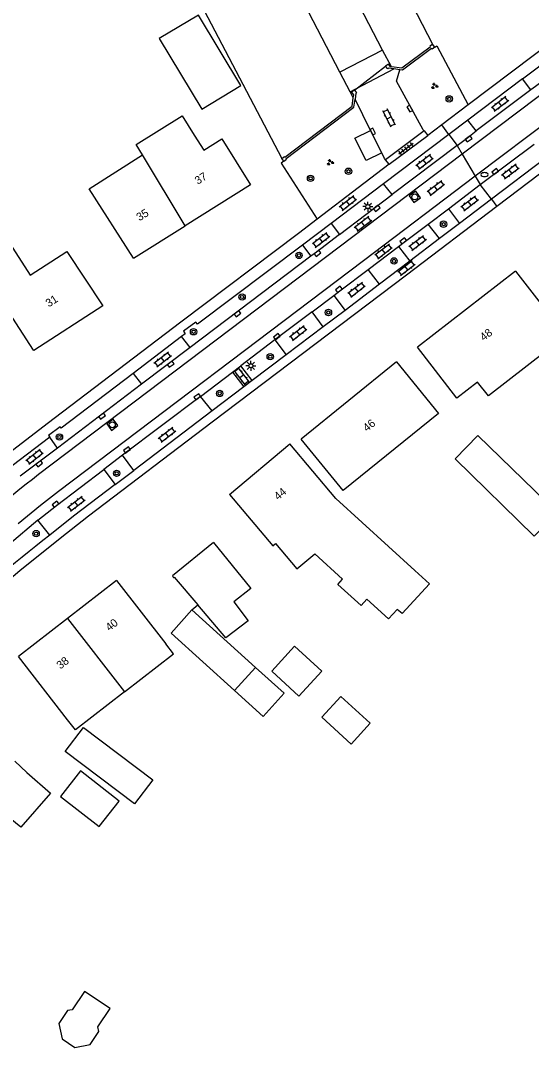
# Model space of a CAD drawing. Extents: x 136000 to 141014, y 402000 to 403500.
# Drawn here: x 138114.2 to 138178, y 402760.3 to 402888.6 of the extents above; entities that cross this region are included whole.
import ezdxf

# ---------------------------------------------------------------- set-up
doc = ezdxf.new("R2010")
doc.units = 0
for name, color, linetype in [('gg-afsc-hekwerk', 7, 'Continuous'), ('gg-afsc-muur', 7, 'Continuous'), ('gg-anno-huisnummerreeks BGT', 7, 'Continuous'), ('gg-bbg-bijgebouw', 7, 'Continuous'), ('gg-bbg-gedigitaliseerde bebouwing', 7, 'Continuous'), ('gg-bbg-gedigitaliseerde bijgebouw', 7, 'Continuous'), ('gg-bbg-hoofdgebouw', 7, 'Continuous'), ('gg-bbg-luifel en loopbrug', 7, 'Continuous'), ('gg-bbg-tussenscheiding', 7, 'Continuous'), ('gg-knt-verharding', 7, 'Continuous'), ('gg-knt-verharding nz', 7, 'Continuous'), ('gt-grn-groengrens', 7, 'Continuous'), ('gt-grn-weggrens', 7, 'Continuous'), ('gt-symb-boom', 7, 'Continuous'), ('gt-symb-brandkraan', 7, 'Continuous'), ('gt-symb-groenvak', 7, 'Continuous'), ('gt-symb-klinker verharding', 7, 'Continuous'), ('gt-symb-kolk', 7, 'Continuous'), ('gt-symb-lichtmast', 7, 'Continuous'), ('gt-symb-rioolschacht', 7, 'Continuous'), ('gt-symb-tegel verharding', 7, 'Continuous')]:
    doc.layers.add(name, color=color, linetype=linetype)

# ---------------------------------------------------------------- blocks, each defined once
blk = doc.blocks.new('gt0-KL1')
at = {"layer": 'gt-symb-klinker verharding'}
for p, q in [((-1.15, 0.3), (1.15, 0.3)), ((-1, -0.3), (-1, 0.3)), ((-0.5, 0.3), (-0.5, 0.45)), ((0, -0.3), (0, 0.3)), ((0.5, 0.3), (0.5, 0.45)), ((1, -0.3), (1, 0.3)), ((-1.15, -0.3), (1.15, -0.3)), ((-0.5, -0.45), (-0.5, -0.3)), ((0.5, -0.45), (0.5, -0.3))]:
    blk.add_line(p, q, dxfattribs=at)
blk = doc.blocks.new('gt0-KOLK')
at = {"layer": 'gt-symb-kolk'}
blk.add_lwpolyline([(0, 0), (0.38, 0), (0.38, 0.4), (-0.37, 0.4), (-0.37, 0), (0, 0)], dxfattribs=at)
blk = doc.blocks.new('gt0-BOOM')
at = {"layer": 'gt-symb-boom'}
for radius in [0.4, 0.2]:
    blk.add_circle((0, 0), radius, dxfattribs=at)
blk = doc.blocks.new('gt0-GRVAK')
at = {"layer": 'gt-symb-groenvak'}
for p, q in [((-0.11, 0.19), (-0.23, 0.24)), ((-0.18, 0.15), (0.09, 0.15)), ((-0.09, 0.21), (-0.16, 0.32)), ((-0.05, 0.21), (-0.05, 0.39)), ((0, 0.21), (0.06, 0.32)), ((0.02, 0.19), (0.13, 0.24)), ((0.26, -0.05), (0.2, 0.06)), ((0.31, -0.05), (0.31, 0.13)), ((0.35, -0.05), (0.41, 0.06)), ((-0.24, -0.23), (-0.36, -0.18)), ((-0.32, -0.26), (-0.05, -0.26)), ((-0.23, -0.21), (-0.29, -0.1)), ((-0.18, -0.2), (-0.18, -0.02)), ((-0.14, -0.21), (-0.07, -0.1)), ((-0.12, -0.23), (0, -0.18)), ((0.24, -0.07), (0.12, -0.02)), ((0.17, -0.11), (0.44, -0.11)), ((0.37, -0.07), (0.49, -0.02))]:
    blk.add_line(p, q, dxfattribs=at)
blk = doc.blocks.new('gt0-TEG1')
at = {"layer": 'gt-symb-tegel verharding'}
for p, q in [((-1.12, 0), (1.12, 0)), ((-0.9, -0.25), (-0.9, 0.25)), ((-0.45, -0.25), (-0.45, 0.25)), ((0, -0.25), (0, 0.25)), ((0.45, -0.25), (0.45, 0.25)), ((0.9, -0.25), (0.9, 0.25))]:
    blk.add_line(p, q, dxfattribs=at)
blk = doc.blocks.new('gt0-BR')
at = {"layer": 'gt-symb-brandkraan'}
for centre, radius, start, end in [((-0.24, 0), 0.206, 107.5669, 252.4331), ((0.6, -2.66), 3, 106.892, 107.5669), ((0, -0.69), 0.938, 73.108, 106.892), ((-0.6, -2.66), 3, 72.4331, 73.108), ((0.24, 0), 0.206, 287.567, 72.4331), ((0.6, 2.66), 3, 252.4331, 253.108), ((0, 0.69), 0.938, 253.108, 286.8921), ((-0.6, 2.66), 3, 286.8921, 287.567)]:
    blk.add_arc(centre, radius, start, end, dxfattribs=at)
blk = doc.blocks.new('gt0-LMAST')
at = {"layer": 'gt-symb-lichtmast'}
for p, q in [((-0.18, 0.17), (-0.45, 0.44)), ((0, 0.25), (0, 0.62)), ((0.17, 0.17), (0.44, 0.44)), ((-0.25, 0), (-0.63, 0)), ((-0.18, -0.18), (-0.45, -0.45)), ((0, -0.25), (0, -0.63)), ((0.44, -0.45), (0.17, -0.18)), ((0.25, 0), (0.62, 0))]:
    blk.add_line(p, q, dxfattribs=at)
blk.add_circle((0, 0), 0.25, dxfattribs=at)
blk = doc.blocks.new('gt0-RS')
at = {"layer": 'gt-symb-rioolschacht'}
blk.add_lwpolyline([(-0.5, -0.5), (0.5, -0.5), (0.5, 0.5), (-0.5, 0.5)], close=True, dxfattribs=at)
blk.add_circle((0, 0), 0.375, dxfattribs=at)

msp = doc.modelspace()

# ---------------------------------------------------------------- linework, layer by layer
at = {"layer": 'gg-afsc-hekwerk'}
msp.add_line((138155.93, 402879.9), (138159.81, 402882.87), dxfattribs=at)
at = {"layer": 'gg-afsc-muur'}
for p, q in [((138165.94, 402885.27), (138165.65, 402885.62)), ((138161.6, 402882.43), (138160.82, 402882.53)), ((138147.1, 402870.99), (138146.84, 402871.34)), ((138135.64, 402814.98), (138136.37, 402815.61))]:
    msp.add_line(p, q, dxfattribs=at)
for points in [[(138165.65, 402885.62), (138165.32, 402885.34), (138165.39, 402885.25), (138161.83, 402882.63), (138160.54, 402882.79)], [(138165.94, 402885.27), (138165.6, 402885), (138165.53, 402885.08), (138161.92, 402882.39), (138161.6, 402882.43)], [(138160.54, 402882.79), (138160.43, 402882.8), (138160.16, 402883.14), (138159.81, 402882.87)], [(138160.82, 402882.53), (138160.18, 402882.61), (138160.07, 402882.54), (138159.81, 402882.87)], [(138155.77, 402878.93), (138155.83, 402879.3), (138155.56, 402879.67), (138155.93, 402879.9)], [(138155.93, 402879.9), (138156.19, 402879.56), (138156.08, 402879.49), (138155.99, 402878.75)], [(138146.84, 402871.34), (138147.18, 402871.59), (138147.25, 402871.51), (138155.62, 402877.87), (138155.77, 402878.93)], [(138147.1, 402870.99), (138147.45, 402871.24), (138147.4, 402871.33), (138155.83, 402877.75), (138155.99, 402878.75)]]:
    msp.add_lwpolyline(points, dxfattribs=at)
at = {"layer": 'gg-bbg-bijgebouw'}
for p, q in [((138138.31, 402823.38), (138133.2, 402819.2)), ((138135.64, 402814.98), (138133.05, 402812.04))]:
    msp.add_line(p, q, dxfattribs=at)
for points in [[(138136.87, 402877.51), (138141.75, 402880.46), (138136.44, 402889.26), (138131.56, 402886.32), (138136.87, 402877.51)], [(138133.2, 402819.2), (138133.35, 402818.97), (138133.43, 402819.05), (138136.37, 402815.61)]]:
    msp.add_lwpolyline(points, dxfattribs=at)
at = {"layer": 'gg-bbg-gedigitaliseerde bebouwing'}
for p, q in [((138135.93, 402874.25), (138137.11, 402872.38)), ((138122.8, 402867.57), (138129.46, 402871.81)), ((138126.23, 402818.64), (138132.37, 402810.72)), ((138120.12, 402801.23), (138113.98, 402809.14)), ((138114.29, 402787.84), (138110.19, 402791.12)), ((138117.97, 402792.05), (138114.29, 402787.84))]:
    msp.add_line(p, q, dxfattribs=at)
for points in [[(138129.46, 402871.81), (138128.69, 402873.09), (138134.42, 402876.68), (138135.93, 402874.25)], [(138176.02, 402857.27), (138182.3, 402849.19), (138172.63, 402841.68), (138171.28, 402843.42), (138168.71, 402841.42), (138163.78, 402847.76)], [(138161.18, 402845.96), (138166.4, 402839.51), (138154.51, 402829.86), (138149.28, 402836.3)], [(138163.45, 402819.89), (138153.61, 402828.86), (138147.86, 402835.71)], [(138140.33, 402829.39), (138145.72, 402822.97), (138146.06, 402823.26), (138148.73, 402820.08), (138150.98, 402821.97)], [(138163.45, 402819.89), (138165.27, 402818.23), (138161.86, 402814.49), (138161.27, 402815.03), (138160.17, 402813.83), (138157.48, 402816.29), (138156.75, 402815.49), (138153.83, 402818.15), (138154.44, 402818.81), (138150.98, 402821.97)], [(138127.23, 402804.72), (138133.34, 402809.46), (138132.37, 402810.72)], [(138127.23, 402804.72), (138121.1, 402799.97), (138120.12, 402801.23)], [(138113.53, 402796.05), (138115.05, 402794.63), (138117.97, 402792.05)]]:
    msp.add_lwpolyline(points, dxfattribs=at)
at = {"layer": 'gg-bbg-gedigitaliseerde bijgebouw'}
for p, q in [((138143.58, 402807.78), (138135.64, 402814.98)), ((138133.05, 402812.04), (138140.95, 402804.88)), ((138140.95, 402804.88), (138143.58, 402807.78))]:
    msp.add_line(p, q, dxfattribs=at)
for points in [[(138178.34, 402824.19), (138181.2, 402827.13), (138171.33, 402836.75), (138168.47, 402833.82), (138178.34, 402824.19)], [(138138.31, 402823.38), (138143, 402817.63), (138140.85, 402815.97), (138142.65, 402813.6), (138139.85, 402811.48), (138136.37, 402815.61)], [(138145.59, 402807.3), (138148.42, 402810.41), (138151.83, 402807.31), (138148.99, 402804.2), (138145.59, 402807.3)], [(138151.83, 402801.55), (138154.21, 402804.16), (138157.88, 402800.81), (138155.5, 402798.2), (138151.83, 402801.55)], [(138119.82, 402797.29), (138122.09, 402800.28), (138130.74, 402793.72), (138128.47, 402790.73), (138119.82, 402797.29)], [(138124.05, 402787.89), (138126.55, 402791.07), (138121.73, 402794.84), (138119.24, 402791.66), (138124.05, 402787.89)], [(138120.7, 402765.02), (138120.12, 402764.91), (138119.04, 402763.29), (138119.42, 402761.39), (138121.03, 402760.3), (138122.94, 402760.68), (138124.02, 402762.3), (138123.91, 402762.87), (138125.44, 402765.16), (138122.23, 402767.31), (138120.7, 402765.02)]]:
    msp.add_lwpolyline(points, dxfattribs=at)
at = {"layer": 'gg-bbg-hoofdgebouw'}
for p, q in [((138128.33, 402858.88), (138122.8, 402867.57)), ((138128.33, 402858.88), (138134.79, 402862.93)), ((138176.02, 402857.27), (138163.78, 402847.76)), ((138161.18, 402845.96), (138149.28, 402836.3)), ((138140.33, 402829.39), (138147.86, 402835.71)), ((138126.23, 402818.64), (138120.12, 402813.9)), ((138120.12, 402813.9), (138113.98, 402809.14))]:
    msp.add_line(p, q, dxfattribs=at)
for points in [[(138137.11, 402872.38), (138139.36, 402873.79), (138142.96, 402868.04), (138134.79, 402862.93)], [(138115.88, 402847.41), (138111.48, 402854.11), (138110.32, 402853.35), (138107.03, 402858.42), (138108.23, 402859.2), (138106.71, 402861.55), (138110.69, 402864.09), (138115.43, 402856.76), (138120.02, 402859.72), (138124.53, 402852.92), (138115.91, 402847.36), (138115.88, 402847.41)]]:
    msp.add_lwpolyline(points, dxfattribs=at)
at = {"layer": 'gg-bbg-luifel en loopbrug'}
msp.add_lwpolyline([(138140.95, 402804.88), (138144.51, 402801.66), (138147.14, 402804.55), (138143.58, 402807.78)], dxfattribs=at)
at = {"layer": 'gg-bbg-tussenscheiding'}
for p, q in [((138134.79, 402862.93), (138129.46, 402871.81)), ((138120.12, 402813.9), (138127.23, 402804.72))]:
    msp.add_line(p, q, dxfattribs=at)
at = {"layer": 'gg-knt-verharding'}
for p, q in [((138159.44, 402884.89), (138079.05, 403038.5)), ((138213.54, 402910.97), (138170.11, 402878.03)), ((138176.9, 402881.29), (138185.96, 402888.15)), ((138159.44, 402884.89), (138154.11, 402882.12)), ((138160.54, 402882.79), (138159.44, 402884.89)), ((138155.38, 402879.68), (138154.11, 402882.12)), ((138155.38, 402879.68), (138160.82, 402882.53)), ((138177.92, 402879.92), (138176.9, 402881.29)), ((138155.77, 402878.93), (138155.38, 402879.68)), ((138177.92, 402879.92), (138171.13, 402874.79)), ((138157.94, 402874.85), (138155.99, 402878.75)), ((138170.11, 402878.03), (138166.81, 402875.54)), ((138170.09, 402876.13), (138167.72, 402874.33)), ((138171.13, 402874.79), (138170.09, 402876.13)), ((138159.33, 402872.05), (138157.94, 402874.85)), ((138164.64, 402874.78), (138159.81, 402871.18)), ((138164.64, 402874.78), (138165.08, 402874.22)), ((138166.81, 402875.54), (138165.08, 402874.22)), ((138160.24, 402870.62), (138165.08, 402874.22)), ((138167.72, 402874.33), (138168.73, 402872.96)), ((138171.63, 402868.08), (138178.35, 402873.14)), ((138168.73, 402872.96), (138160.61, 402866.83)), ((138160.24, 402870.62), (138159.81, 402871.18)), ((138159.55, 402868.18), (138153.02, 402863.22)), ((138160.61, 402866.83), (138159.55, 402868.18)), ((138167.64, 402865.05), (138171.63, 402868.08)), ((138154.04, 402861.86), (138160.61, 402866.83)), ((138165.14, 402863.16), (138167.64, 402865.05)), ((138167.64, 402865.05), (138169.02, 402863.23)), ((138153.02, 402863.22), (138154.04, 402861.86)), ((138166.55, 402861.34), (138165.14, 402863.16)), ((138169.02, 402863.23), (138166.55, 402861.34)), ((138149.44, 402860.51), (138150.48, 402859.15)), ((138157.64, 402857.49), (138161.42, 402860.35)), ((138161.42, 402860.35), (138162.84, 402858.51)), ((138150.48, 402859.15), (138135.41, 402847.73)), ((138162.84, 402858.51), (138159.05, 402855.64)), ((138159.05, 402855.64), (138157.64, 402857.49)), ((138150.63, 402852.21), (138153.33, 402854.23)), ((138153.33, 402854.23), (138154.75, 402852.37)), ((138150.63, 402852.21), (138146, 402848.69)), ((138152.03, 402850.32), (138150.63, 402852.21)), ((138154.75, 402852.37), (138152.03, 402850.32)), ((138135.41, 402847.73), (138134.35, 402849.11)), ((138135.41, 402847.73), (138129.36, 402843.14)), ((138146, 402848.69), (138141.75, 402845.45)), ((138146, 402848.69), (138147.41, 402846.82)), ((138147.41, 402846.82), (138143.16, 402843.6)), ((138140.71, 402844.66), (138141.75, 402845.45)), ((138143.16, 402843.6), (138141.75, 402845.45)), ((138128.31, 402844.49), (138129.36, 402843.14)), ((138136.7, 402841.63), (138140.71, 402844.66)), ((138140.71, 402844.66), (138142.12, 402842.81)), ((138129.36, 402843.14), (138118.84, 402835.18)), ((138142.12, 402842.81), (138138.17, 402839.82)), ((138136.7, 402841.63), (138126.96, 402834.27)), ((138138.17, 402839.82), (138136.7, 402841.63)), ((138118.84, 402835.18), (138117.88, 402836.52)), ((138118.84, 402835.18), (138114.19, 402831.68)), ((138126.96, 402834.27), (138124.66, 402832.51)), ((138128.4, 402832.36), (138126.96, 402834.27)), ((138124.66, 402832.51), (138126.05, 402830.61)), ((138126.05, 402830.61), (138128.4, 402832.36)), ((138117.89, 402824.3), (138116.42, 402826.17))]:
    msp.add_line(p, q, dxfattribs=at)
for points in [[(138154.11, 402882.12), (138143.52, 402902.52), (138073.86, 403035.7)], [(138272.72, 402940.44), (138255.42, 402927.34), (138227.47, 402906.13), (138194.82, 402881.38), (138173.7, 402865.34)], [(138187.02, 402886.79), (138178.52, 402880.35), (138177.92, 402879.92)], [(138165.94, 402885.27), (138166.21, 402885.43), (138170.11, 402878.03)], [(138164.64, 402874.78), (138164.51, 402874.94), (138161.18, 402881.01), (138161.6, 402882.43)], [(138159.33, 402872.05), (138157.37, 402871.08), (138155.98, 402873.87), (138157.94, 402874.85)], [(138168.73, 402872.96), (138170.06, 402873.96), (138171.13, 402874.79)], [(138159.81, 402871.18), (138159.69, 402871.34), (138159.33, 402872.05)], [(138147.1, 402870.99), (138146.79, 402870.78), (138151.27, 402863.76)], [(138160.24, 402870.62), (138156.38, 402867.68), (138151.27, 402863.76)], [(138173.7, 402865.34), (138162.41, 402856.76), (138138.17, 402838.42), (138122.71, 402826.65), (138119.19, 402823.89), (138114.16, 402819.82), (138109.9, 402816.24), (138105.56, 402812.47), (138103.57, 402810.66), (138101.15, 402808.33)], [(138151.27, 402863.76), (138148.94, 402861.97), (138134.27, 402850.88), (138117.57, 402838.19), (138112.85, 402834.56), (138111.01, 402833.11), (138107.05, 402829.88), (138101.97, 402825.65)], [(138161.42, 402860.35), (138162.13, 402860.9), (138165.14, 402863.16)], [(138154.04, 402861.86), (138151.18, 402859.66), (138150.48, 402859.15)], [(138149.44, 402860.51), (138136.32, 402850.64), (138136.13, 402850.91), (138134.58, 402849.77), (138134.81, 402849.45), (138134.35, 402849.11)], [(138153.33, 402854.23), (138154.1, 402854.83), (138157.64, 402857.49)], [(138128.31, 402844.49), (138119.32, 402837.67), (138119.19, 402837.84), (138117.74, 402836.74), (138117.88, 402836.52)], [(138116.42, 402826.17), (138118.73, 402828.01), (138124.66, 402832.51)], [(138116.42, 402826.17), (138112.85, 402823.18), (138109.31, 402820.15), (138106.16, 402817.39), (138103.07, 402814.58)]]:
    msp.add_lwpolyline(points, dxfattribs=at)
msp.add_arc((138277.93, 402620.32), 259.27, 128.1178, 131.9959, dxfattribs=at)
at = {"layer": 'gg-knt-verharding nz'}
for p, q in [((138298.68, 402965.78), (138171, 402869.14)), ((138176.9, 402881.29), (138170.09, 402876.13)), ((138167.72, 402874.33), (138159.55, 402868.18)), ((138169.37, 402871.88), (138116.49, 402831.87)), ((138179.72, 402871.35), (138173.01, 402866.25)), ((138173.01, 402866.25), (138171.63, 402868.08)), ((138173.01, 402866.25), (138169.02, 402863.23)), ((138153.02, 402863.22), (138149.44, 402860.51)), ((138166.55, 402861.34), (138162.84, 402858.51)), ((138159.05, 402855.64), (138154.75, 402852.37)), ((138152.03, 402850.32), (138147.41, 402846.82)), ((138134.35, 402849.11), (138128.31, 402844.49)), ((138143.16, 402843.6), (138142.12, 402842.81)), ((138138.17, 402839.82), (138128.4, 402832.36)), ((138117.88, 402836.52), (138113.19, 402832.94))]:
    msp.add_line(p, q, dxfattribs=at)
for points in [[(138296.74, 402968.33), (138202.07, 402896.62), (138169.37, 402871.88)], [(138171, 402869.14), (138157.04, 402858.57), (138118.99, 402829.75), (138116.73, 402828.01), (138113.96, 402825.73)], [(138126.05, 402830.61), (138120.84, 402826.66), (138117.89, 402824.3)]]:
    msp.add_lwpolyline(points, dxfattribs=at)
msp.add_arc((138257.87, 402650.68), 229.82, 127.9638, 131.8966, dxfattribs=at)
at = {"layer": 'gt-grn-groengrens'}
for points in [[(138066.03, 402994.73), (138066.7, 402995.09), (138077.76, 402974.09), (138089.55, 402980.16), (138138.04, 402888.16), (138146.84, 402871.34)], [(138124.29, 402975.57), (138120.36, 402973.55), (138145.85, 402924.03), (138149.67, 402916.62), (138165.65, 402885.62)]]:
    msp.add_lwpolyline(points, dxfattribs=at)
at = {"layer": 'gt-grn-weggrens'}
for p, q in [((138167.72, 402874.33), (138166.81, 402875.54)), ((138168.73, 402872.96), (138169.37, 402871.88)), ((138169.37, 402871.88), (138171, 402869.14)), ((138171, 402869.14), (138171.63, 402868.08)), ((138173.01, 402866.25), (138173.7, 402865.34))]:
    msp.add_line(p, q, dxfattribs=at)

# ---------------------------------------------------------------- block references
at = {"layer": 'gt-symb-boom'}
for p in [(138167.75, 402878.79), (138155.18, 402869.75), (138150.44, 402868.87), (138167.04, 402863.14), (138149, 402859.24), (138160.86, 402858.55), (138141.9, 402854.04), (138152.67, 402852.11), (138135.84, 402849.7), (138145.41, 402846.59), (138139.1, 402842), (138119.1, 402836.56), (138126.24, 402832.02), (138116.19, 402824.49)]:
    msp.add_blockref('gt0-BOOM', p, dxfattribs=at)
at = {"layer": 'gt-symb-brandkraan'}
msp.add_blockref('gt0-BR', (138172.15, 402869.33), dxfattribs=at)
at = {"layer": 'gt-symb-groenvak'}
for p in [(138165.91, 402880.4), (138152.89, 402870.86)]:
    msp.add_blockref('gt0-GRVAK', p, dxfattribs=at)
at = {"layer": 'gt-symb-klinker verharding'}
for p, rotation in [((138174.1, 402878.18), 37.6035369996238), ((138160.25, 402876.4), 116.74442020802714), ((138164.67, 402870.94), 37.603537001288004), ((138175.38, 402869.73), 37.6035369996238), ((138166.08, 402867.67), 37.60353699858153), ((138155.1, 402865.79), 37.6035369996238), ((138170.29, 402865.75), 37.6035369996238), ((138156.99, 402863.19), 37.60353699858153), ((138151.76, 402861.17), 37.60353699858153), ((138163.82, 402860.8), 37.60353699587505), ((138159.55, 402859.76), 37.60353699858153), ((138162.41, 402857.67), 37.60353699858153), ((138156.18, 402854.97), 37.603537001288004), ((138148.9, 402849.55), 37.603537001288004), ((138131.99, 402846.26), 37.6035369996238), ((138141.86, 402844.13), 128.09608536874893), ((138132.53, 402836.85), 37.60353699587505), ((138116, 402834.1), 38.749276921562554), ((138121.21, 402828.23), 38.749276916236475)]:
    msp.add_blockref('gt0-KL1', p, dxfattribs=dict(at, rotation=rotation))
at = {"layer": 'gt-symb-kolk'}
for p, rotation in [((138163.01, 402877.67), 118.61503162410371), ((138158.04, 402874.64), -63.56312708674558), ((138170.06, 402873.96), -143.25620330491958), ((138173.6, 402869.55), 36.86989764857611), ((138158.59, 402865.29), -142.9696103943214), ((138162.13, 402860.9), 37.80965211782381), ((138151.18, 402859.66), -142.47682811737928), ((138154.1, 402854.83), 37.890062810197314), ((138141.2, 402852.11), -142.84362584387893), ((138146.34, 402848.93), 37.28225519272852), ((138132.87, 402845.81), -142.84362584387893), ((138136.41, 402841.42), 36.503282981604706), ((138124.3, 402839.32), -142.84362584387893), ((138127.65, 402834.78), 37.1563741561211), ((138116.47, 402833.39), -142.9696103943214), ((138118.73, 402828.01), 38.58825564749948)]:
    msp.add_blockref('gt0-KOLK', p, dxfattribs=dict(at, rotation=rotation))
at = {"layer": 'gt-symb-lichtmast'}
for p in [(138157.59, 402865.33), (138142.99, 402845.45)]:
    msp.add_blockref('gt0-LMAST', p, dxfattribs=at)
at = {"layer": 'gt-symb-rioolschacht'}
for p, rotation in [((138163.45, 402866.55), 35.39110751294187), ((138125.7, 402838.08), 36.4231783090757)]:
    msp.add_blockref('gt0-RS', p, dxfattribs=dict(at, rotation=rotation))
at = {"layer": 'gt-symb-tegel verharding', "rotation": 37.0761203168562}
msp.add_blockref('gt0-TEG1', (138162.34, 402872.59), dxfattribs=at)

# ---------------------------------------------------------------- texts
at = {"layer": 'gg-anno-huisnummerreeks BGT'}
for s, rotation, p in [('37', 32, (138136.37, 402868.05)), ('35', 32.1, (138129.09, 402863.49)), ('31', 32.8, (138117.77, 402852.73)), ('48', 37.9, (138172.06, 402848.49)), ('46', 39.1, (138157.48, 402837.16)), ('44', 39.9, (138146.39, 402828.6)), ('40', 37.8, (138125.33, 402812.25)), ('38', 37.8, (138119.21, 402807.5))]:
    msp.add_text(s, height=1, rotation=rotation, dxfattribs=at).set_placement(p)

doc.saveas('drawing.dxf')
